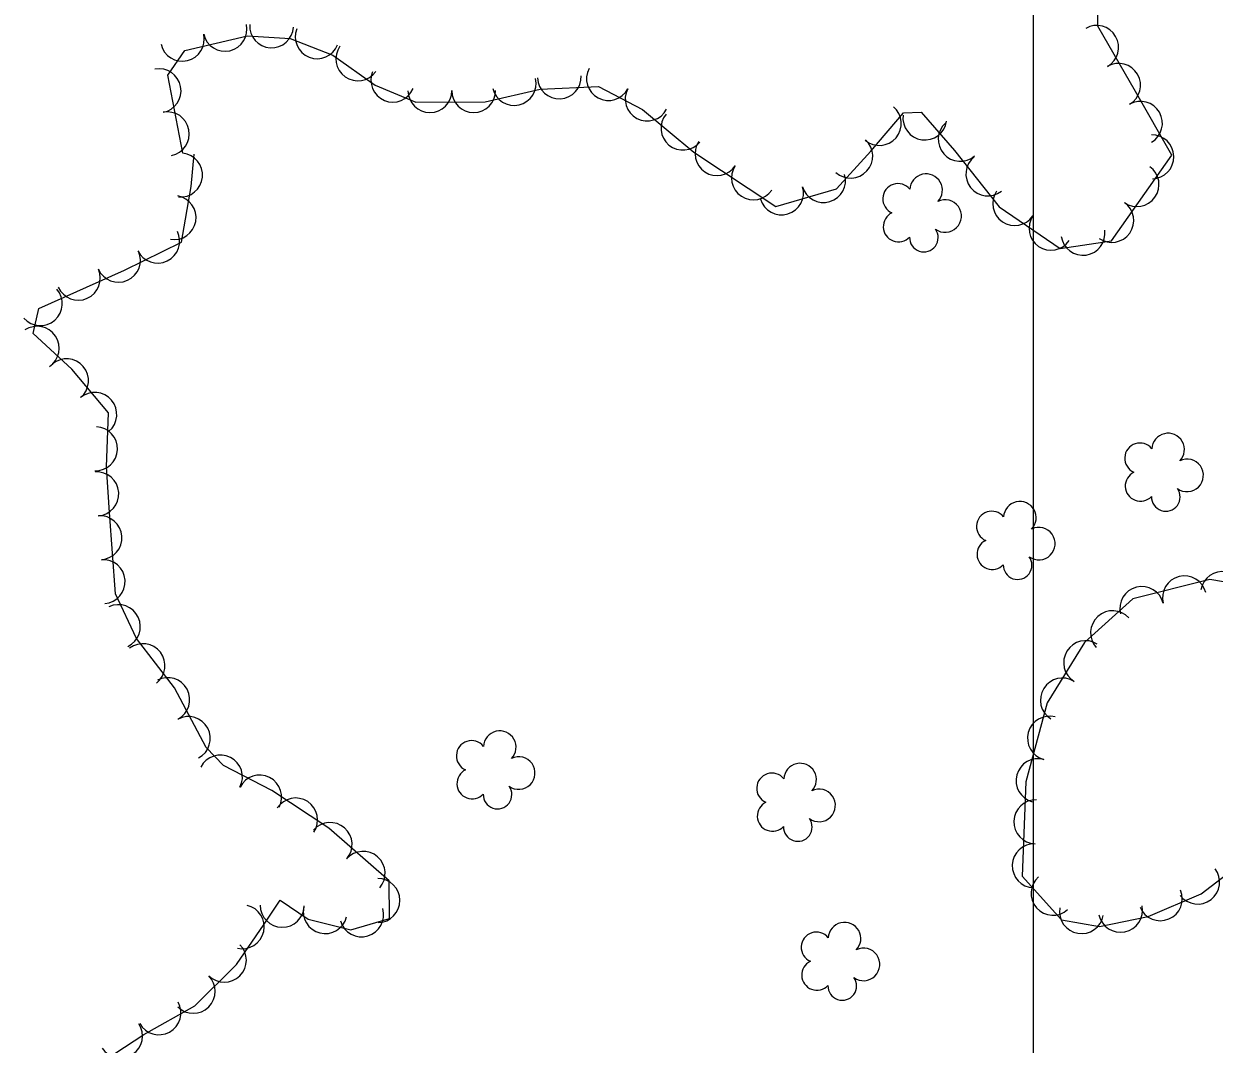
# Model space of a CAD drawing. Extents: x 353423 to 364002, y 127000 to 201942.
# Drawn here: x 362815.8 to 363033, y 131103.4 to 131289.5 of the extents above; entities that cross this region are included whole.
import ezdxf

# ---------------------------------------------------------------- set-up
doc = ezdxf.new("R2010")
doc.units = 0
doc.layers.add('E_FEN_Generic', color=7, linetype='Continuous')
doc.layers.add('E_LAND_TreeLine', color=7, linetype='Continuous')

msp = doc.modelspace()

# ---------------------------------------------------------------- linework, layer by layer
at = {"layer": 'E_FEN_Generic'}
for points in [[(362844.83, 131265.91), (362842.11, 131280.14), (362845.22, 131284.64), (362856.66, 131287.29), (362864.45, 131286.82), (362872.23, 131283.77), (362879.93, 131278.3), (362887.35, 131275.21), (362900, 131275.25), (362910.06, 131277.56), (362920.7, 131278.09), (362928.71, 131273.86), (362938.09, 131266.1), (362953.03, 131256.16), (362964.1, 131259.42), (362970.37, 131266.27), (362976.32, 131273.28), (362979.51, 131273.4), (362985.64, 131266.42), (362993.76, 131256.12), (363004.88, 131248.54), (363014.26, 131249.94), (363025.29, 131265.57), (363018.62, 131277.14), (363011.74, 131289.07), (363011.78, 131302.65)], [(362844.83, 131265.91), (362842.11, 131280.14), (362845.22, 131284.64), (362856.66, 131287.29), (362864.45, 131286.82), (362872.23, 131283.77), (362879.93, 131278.3), (362887.35, 131275.21), (362900, 131275.25), (362910.06, 131277.56), (362920.7, 131278.09), (362928.71, 131273.86), (362938.09, 131266.1), (362953.03, 131256.16), (362964.1, 131259.42), (362970.37, 131266.27), (362976.32, 131273.28), (362979.51, 131273.4), (362985.64, 131266.42), (362993.76, 131256.12), (363004.88, 131248.54), (363014.26, 131249.94), (363025.29, 131265.57), (363018.62, 131277.14), (363011.74, 131289.07), (363011.78, 131302.65)], [(362830.69, 131100.55), (362837.75, 131105.18), (362847.05, 131110.35), (362854.64, 131117.93), (362859.7, 131125.29), (362862.58, 131129.65), (362867.7, 131126.18), (362875.52, 131124.22), (362882.58, 131126.29), (362882.5, 131133.16), (362871.5, 131142.78), (362861.06, 131149.67), (362852.27, 131154.19), (362849.11, 131157.47), (362843.32, 131168.41), (362836.43, 131177.39), (362832.57, 131185.54), (362831.5, 131200.35), (362830.91, 131208.7), (362831.27, 131218.57), (362824.61, 131226.49), (362817.58, 131233.03), (362818.58, 131237.58), (362834.24, 131244.58), (362844.61, 131249.66), (362846.35, 131259.81), (362846.92, 131265.71)], [(363049.68, 131169.75), (363049.92, 131172.43), (363049.19, 131179.92), (363045.7, 131185.83), (363032.2, 131188.12), (363018.15, 131184.61), (363009.36, 131176.66), (363002.52, 131165.67), (362998.6, 131151.21), (362997.99, 131134.05), (363005.12, 131126.05), (363012.06, 131124.87), (363020.92, 131126.69), (363030.61, 131130.79), (363038.13, 131136.56), (363042.49, 131143.19), (363049.68, 131169.75)]]:
    msp.add_lwpolyline(points, dxfattribs=at)
for centre, radius, start, end in [((362852.55, 131288.49), 4, 193.0648, 13.0495), ((362861.04, 131289.12), 4, 176.5106, 356.4952), ((363011.55, 131285.21), 4, 299.9971, 119.9817), ((362844.77, 131286.68), 4, 193.0648, 13.0495), ((362869.35, 131287.14), 4, 158.5968, 338.5815), ((362876.77, 131283.11), 4, 144.6478, 324.6324), ((362840.52, 131277.29), 4, 280.8554, 100.8401), ((362883.16, 131279.22), 4, 157.3872, 337.3719), ((362922.49, 131279.51), 4, 152.166, 332.1507), ((363015.55, 131278.29), 4, 299.9971, 119.9817), ((362905.29, 131278.61), 4, 192.9424, 12.927), ((362913.53, 131279.82), 4, 182.8585, 2.8432), ((362889.92, 131277.31), 4, 180.157, 0.1417), ((362897.91, 131277.33), 4, 180.157, 0.1417), ((362929.55, 131275.78), 4, 152.166, 332.1507), ((362971.91, 131271.32), 4, 229.6951, 49.6798), ((363019.54, 131271.36), 4, 299.9591, 119.9438), ((362842.03, 131269.44), 4, 280.8554, 100.8401), ((362936.08, 131270.47), 4, 140.3967, 320.3814), ((362980.21, 131272.31), 4, 172.0786, 352.0633), ((362986.65, 131268.44), 4, 131.2934, 311.2781), ((362942.29, 131265.81), 4, 146.4008, 326.3855), ((362966.7, 131265.36), 4, 227.5385, 47.5232), ((363021.63, 131265.25), 4, 271.1228, 91.1074), ((362844.45, 131261.92), 4.01, 264.4885, 84.4732), ((362991.7, 131262.1), 4, 128.2402, 308.2249), ((362948.95, 131261.39), 4, 146.4008, 326.3855), ((363018.92, 131260.17), 4, 234.7965, 54.7812), ((362961.74, 131260.9), 4, 196.3964, 16.381), ((362980.44, 131259.16), 2.97, 315.8302, 177.0641), ((362954.07, 131258.65), 4, 196.3964, 16.381), ((362975.31, 131257.57), 2.78, 38.8011, 246.5741), ((362996.6, 131256.71), 4, 145.7448, 325.7295), ((362843.25, 131254.15), 4.01, 260.2874, 80.2721), ((362983.91, 131254.44), 2.97, 233.481, 116.4543), ((363014.31, 131253.64), 4, 234.7965, 54.7812), ((362975.4, 131252.51), 2.78, 115.4781, 316.4891), ((363003.21, 131252.21), 4, 145.7448, 325.7295), ((362980.03, 131250.51), 2.61, 178.1862, 36.1188), ((362840.26, 131249.86), 4.01, 206.0866, 26.0713), ((363009.06, 131251.28), 4, 188.482, 8.4667), ((362833.11, 131246.38), 4.01, 204.1183, 24.103), ((362825.79, 131243.1), 4.01, 204.1183, 24.103), ((362818.85, 131238.46), 4.01, 221.3362, 41.3208), ((362818.28, 131230.32), 4.01, 303.7828, 123.7674), ((362823.63, 131224.4), 4.01, 310.0705, 130.0551), ((362828.79, 131218.26), 4.01, 310.0705, 130.0551), ((362828.93, 131211.99), 4.01, 267.9074, 87.8921), ((363019.45, 131210.26), 2.78, 38.8011, 246.5741), ((363024.58, 131211.85), 2.97, 315.8302, 177.0641), ((363028.05, 131207.13), 2.97, 233.481, 116.4543), ((362829.15, 131203.76), 4.01, 274.027, 94.0117), ((363019.54, 131205.2), 2.78, 115.4781, 316.4891), ((363024.17, 131203.2), 2.61, 178.1862, 36.1188), ((362997.54, 131199.41), 2.97, 315.8302, 177.0641), ((362992.41, 131197.82), 2.78, 38.8011, 246.5741), ((362829.73, 131195.76), 4.01, 274.1639, 94.1486), ((363001.01, 131194.69), 2.97, 233.481, 116.4543), ((362992.5, 131192.76), 2.78, 115.4781, 316.4891), ((362830.31, 131187.76), 4.01, 274.1639, 94.1486), ((362997.13, 131190.76), 2.61, 178.1862, 36.1188), ((363034.52, 131185.6), 4.01, 350.3816, 170.3662), ((363019.78, 131182.85), 4.01, 14.0477, 194.0324), ((363027.56, 131184.79), 4.01, 14.0477, 194.0324), ((362833.09, 131179.54), 4.01, 295.3272, 115.3119), ((363014.46, 131178.44), 4.01, 42.1207, 222.1053), ((362837.59, 131172.43), 4.01, 307.5043, 127.489), ((363009.54, 131172.97), 4.01, 58.1064, 238.0911), ((362842.09, 131166.24), 4.01, 297.8996, 117.8843), ((363005.3, 131166.16), 4.01, 58.1064, 238.0911), ((362845.85, 131159.15), 4.01, 297.8996, 117.8843), ((363002.94, 131159.2), 4.01, 74.8515, 254.8362), ((362897.53, 131155.97), 2.78, 38.8011, 246.5741), ((362902.67, 131157.56), 2.97, 315.8302, 177.0641), ((362851.71, 131152.11), 4.01, 332.8204, 152.8051), ((362906.13, 131152.84), 2.97, 233.481, 116.4543), ((362957.46, 131151.65), 2.97, 315.8302, 177.0641), ((363000.85, 131151.46), 4.01, 74.8515, 254.8362), ((362858.85, 131148.45), 4.01, 332.8204, 152.8051), ((362897.63, 131150.91), 2.78, 115.4781, 316.4891), ((362952.32, 131150.06), 2.78, 38.8011, 246.5741), ((362902.26, 131148.91), 2.61, 178.1862, 36.1188), ((362960.92, 131146.93), 2.97, 233.481, 116.4543), ((362865.42, 131144.28), 4.01, 326.5895, 146.5742), ((363000.45, 131143.95), 4.01, 87.9689, 267.9536), ((362952.42, 131145), 2.78, 115.4781, 316.4891), ((362871.72, 131139.81), 4.01, 318.8332, 138.8178), ((362957.04, 131143), 2.61, 178.1862, 36.1188), ((363000.16, 131135.93), 4.01, 87.9689, 267.9536), ((362877.75, 131134.53), 4.01, 318.8332, 138.8178), ((363029.98, 131132.95), 4.01, 217.508, 37.4927), ((362880.44, 131129.59), 4.01, 270.6077, 90.5924), ((363003.59, 131130.92), 4.01, 131.7101, 311.6948), ((363023.16, 131129.92), 4.01, 202.9612, 22.9458), ((362855.69, 131124.79), 4.01, 257.3089, 77.2935), ((362862.99, 131128.71), 4.01, 179.1181, 359.1028), ((362870.83, 131127.56), 4.01, 165.9628, 345.9475), ((363008.79, 131127.56), 4.01, 170.3433, 350.328), ((363015.9, 131127.8), 4.01, 191.576, 11.5607), ((362877.48, 131126.98), 4.01, 196.3084, 16.2931), ((362960.43, 131121.06), 2.78, 38.8011, 246.5741), ((362965.56, 131122.64), 2.97, 315.8302, 177.0641), ((362852.43, 131118.7), 4.01, 224.9737, 44.9583), ((362969.03, 131117.93), 2.97, 233.481, 116.4543), ((362960.52, 131116), 2.78, 115.4781, 316.4891), ((362846.75, 131113.03), 4.01, 224.9737, 44.9583), ((362965.15, 131114), 2.61, 178.1862, 36.1188), ((362840.49, 131109.11), 4.01, 209.0952, 29.0799), ((362833.49, 131104.89), 4.01, 213.31, 33.2947)]:
    msp.add_arc(centre, radius, start, end, dxfattribs=at)
at = {"layer": 'E_LAND_TreeLine'}
for p, q in [((363000, 131000), (363000, 133500)), ((363000, 129000), (363000, 131500))]:
    msp.add_line(p, q, dxfattribs=at)

doc.saveas('drawing.dxf')
